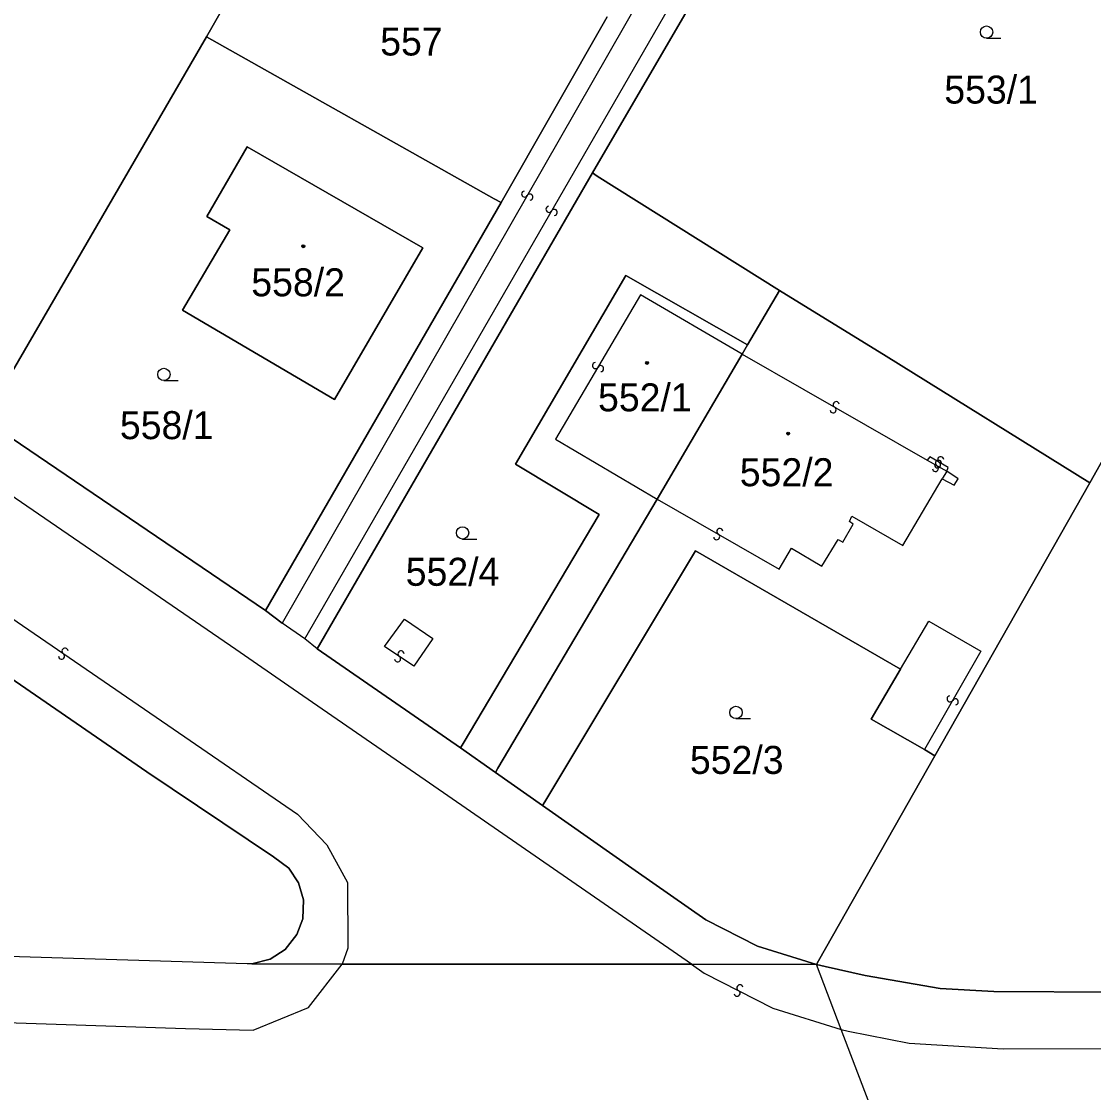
# Model space of a CAD drawing. Extents: x -600309 to -598967, y -1161267 to -1160292.
# Drawn here: x -600168.1 to -600103, y -1160621.1 to -1160556 of the extents above; entities that cross this region are included whole.
import ezdxf

# ---------------------------------------------------------------- set-up
doc = ezdxf.new("R2010")
doc.units = 0
for name, color, linetype in [('Level 1', 7, 'Continuous'), ('Level 13', 7, 'Continuous'), ('Level 3', 7, 'Continuous'), ('Level 4', 7, 'Continuous'), ('Level 5', 7, 'Continuous'), ('Level 60', 7, 'Continuous'), ('Vrstva 60', 7, 'Continuous')]:
    doc.layers.add(name, color=color, linetype=linetype)

msp = doc.modelspace()

# ---------------------------------------------------------------- linework, layer by layer
at = {"layer": 'Level 1'}
for points in [[(-600133.44, -1160565.18), (-600119.95, -1160542.02)], [(-600156.87, -1160556.91), (-600151.75, -1160547.95)], [(-600138.99, -1160566.99), (-600132.55, -1160555.71)], [(-600156.87, -1160556.91), (-600170.23, -1160579.89), (-600170.41, -1160580.17)], [(-600156.87, -1160556.91), (-600139.4, -1160566.76), (-600138.99, -1160566.99)], [(-600156.86, -1160567.84), (-600154.42, -1160563.6), (-600143.75, -1160569.74), (-600149.11, -1160578.95), (-600158.34, -1160573.52), (-600155.47, -1160568.64), (-600156.86, -1160567.84)], [(-600150.15, -1160594.1), (-600133.44, -1160565.18)], [(-600122.08, -1160572.33), (-600133.16, -1160565.39), (-600133.44, -1160565.18)], [(-600153.29, -1160591.77), (-600138.99, -1160566.99)], [(-600141.46, -1160600.12), (-600141.3, -1160599.86), (-600133.04, -1160585.93), (-600138.11, -1160582.89), (-600131.41, -1160571.41), (-600124.02, -1160575.63)], [(-600122.08, -1160572.33), (-600124.02, -1160575.63)], [(-600122.08, -1160572.33), (-600115.59, -1160576.32), (-600103.23, -1160584.01)], [(-600124.02, -1160575.63), (-600124.35, -1160576.19)], [(-600124.35, -1160576.19), (-600129.51, -1160585)], [(-600103.23, -1160584.01), (-600100.01, -1160578.3)], [(-600170.41, -1160580.17), (-600153.29, -1160591.77)], [(-600112.64, -1160600.61), (-600103.23, -1160584.01)], [(-600129.51, -1160585), (-600139.18, -1160601.36), (-600139.33, -1160601.61)], [(-600136.47, -1160603.62), (-600136.33, -1160603.39), (-600127.17, -1160588.15), (-600114.73, -1160595.34)], [(-600153.29, -1160591.77), (-600152.28, -1160592.55)], [(-600154.12, -1160613.24), (-600153.01, -1160612.95), (-600152.1, -1160612.36), (-600151.39, -1160611.46), (-600151.03, -1160610.5), (-600150.98, -1160609.36), (-600151.29, -1160608.32), (-600151.87, -1160607.43), (-600152.82, -1160606.73), (-600160.5, -1160601.57), (-600173.73, -1160592.48)], [(-600150.91, -1160593.5), (-600152.28, -1160592.55)], [(-600150.15, -1160594.1), (-600150.91, -1160593.5)], [(-600150.15, -1160594.1), (-600141.46, -1160600.12)], [(-600113.28, -1160600.22), (-600116.5, -1160598.38), (-600114.73, -1160595.34)], [(-600141.46, -1160600.12), (-600139.33, -1160601.61)], [(-600113.28, -1160600.22), (-600112.64, -1160600.61)], [(-600119.83, -1160613.28), (-600119.71, -1160613.06), (-600112.64, -1160600.61)], [(-600139.33, -1160601.61), (-600136.47, -1160603.62)], [(-600136.47, -1160603.62), (-600136.27, -1160603.76), (-600130.84, -1160607.56), (-600126.55, -1160610.57), (-600123.41, -1160612.16), (-600119.83, -1160613.28)], [(-600154.12, -1160613.24), (-600154.42, -1160613.24), (-600168.9, -1160612.79), (-600185.39, -1160612.35), (-600195.05, -1160612.39)], [(-600154.12, -1160613.24), (-600148.63, -1160613.25)], [(-600148.63, -1160613.25), (-600127.43, -1160613.27)], [(-600119.83, -1160613.28), (-600127.43, -1160613.27)], [(-600087.14, -1160615.04), (-600109.06, -1160614.92), (-600112.31, -1160614.73), (-600116.87, -1160613.95), (-600119.3, -1160613.4), (-600119.83, -1160613.28)], [(-600118.33, -1160617.23), (-600119.83, -1160613.28)], [(-600113.22, -1160630.59), (-600118.33, -1160617.23)]]:
    msp.add_lwpolyline(points, dxfattribs=at)
at = {"layer": 'Level 13'}
for centre, start, end in [((-600137.559, -1160566.468), 97.37424, 329.96424), ((-600137.241, -1160566.653), 277.58869, 149.68669), ((-600136.079, -1160567.396), 97.40889, 329.50689), ((-600135.761, -1160567.583), 277.19444, 149.78444), ((-600133.258, -1160576.886), 96.65844, 329.24844), ((-600132.942, -1160577.075), 276.8729, 148.9709), ((-600118.822, -1160579.579), 187.3092, 59.8992), ((-600118.637, -1160579.261), 7.52366, 239.62166), ((-600112.475, -1160582.928), 187.02011, 59.11811), ((-600112.428, -1160582.82), 7.99213, 240.09012), ((-600112.286, -1160582.612), 6.80565, 239.39565), ((-600112.611, -1160583.14), 187.77767, 60.36767), ((-600125.892, -1160587.289), 187.29711, 59.88711), ((-600125.707, -1160586.971), 7.51157, 239.60956), ((-600165.685, -1160594.541), 182.72262, 55.31262), ((-600165.474, -1160594.239), 2.93708, 235.03508), ((-600145.067, -1160594.407), 3.39399, 235.98399), ((-600145.274, -1160594.712), 183.60845, 55.70644), ((-600111.719, -1160597.138), 97.27921, 329.86921), ((-600111.401, -1160597.323), 277.49367, 149.59167), ((-600124.485, -1160614.696), 10.37074, 242.46873), ((-600124.654, -1160615.024), 190.15628, 62.74628)]:
    msp.add_arc(centre, 0.184, start, end, dxfattribs=at)
at = {"layer": 'Level 3'}
for points in [[(-600127.43, -1160613.27), (-600144.18, -1160601.67), (-600151.61, -1160596.56), (-600155.1, -1160594.14), (-600271.63, -1160514.18)], [(-600122.53, -1160540.57), (-600152.28, -1160592.55)], [(-600150.91, -1160593.5), (-600120.92, -1160541.48)], [(-600124.35, -1160576.19), (-600130.52, -1160572.6), (-600135.68, -1160581.36), (-600129.51, -1160585)], [(-600124.35, -1160576.19), (-600113.11, -1160582.64)], [(-600111.92, -1160583.31), (-600111.83, -1160583.09), (-600112.94, -1160582.44), (-600113.11, -1160582.64)], [(-600113.11, -1160582.64), (-600111.92, -1160583.31)], [(-600112.2, -1160583.78), (-600111.47, -1160584.15), (-600111.22, -1160583.77), (-600111.92, -1160583.31)], [(-600111.92, -1160583.31), (-600112.2, -1160583.78)], [(-600129.51, -1160585), (-600122.09, -1160589.26), (-600121.35, -1160587.99), (-600119.5, -1160589.07), (-600118.52, -1160587.45), (-600118.23, -1160587.62), (-600117.6, -1160586.52), (-600117.83, -1160586.36), (-600117.69, -1160586.03), (-600114.58, -1160587.83), (-600112.2, -1160583.78)], [(-600172.26, -1160589.81), (-600158.9, -1160598.97), (-600151.35, -1160604.15), (-600149.57, -1160606), (-600148.32, -1160608.29), (-600148.3, -1160612.28), (-600148.63, -1160613.25)], [(-600146.06, -1160593.96), (-600144.85, -1160592.3), (-600143.13, -1160593.47), (-600144.28, -1160595.15), (-600146.06, -1160593.96)], [(-600114.73, -1160595.34), (-600113, -1160592.42), (-600109.85, -1160594.25), (-600113.28, -1160600.22)], [(-600308.541, -1160612.422), (-600299.93, -1160612.67), (-600283.78, -1160613.18), (-600267.72, -1160613.68), (-600251.17, -1160614.17), (-600239.21, -1160614.52), (-600222.83, -1160615.05), (-600217.81, -1160615.16), (-600206.02, -1160615.62), (-600185.54, -1160616.28), (-600175.71, -1160616.58), (-600158.16, -1160617.16), (-600154.05, -1160617.28), (-600150.68, -1160615.9), (-600148.63, -1160613.25)], [(-600127.43, -1160613.27), (-600126.66, -1160613.8), (-600122.48, -1160615.93), (-600118.33, -1160617.23)], [(-600118.33, -1160617.23), (-600117.91, -1160617.33), (-600114.21, -1160618.06), (-600108.49, -1160618.4), (-600102.31, -1160618.39), (-600091.46, -1160618.51), (-600080.92, -1160618.62), (-600064.36, -1160618.81), (-600048.43, -1160619.01), (-600037.72, -1160619.11), (-599968.06, -1160619.36), (-599965.67, -1160618.69), (-599964.25, -1160616.84), (-599963.81, -1160614.93)]]:
    msp.add_lwpolyline(points, dxfattribs=at)
at = {"layer": 'Level 5'}
for p, q in [((-600109.5, -1160557), (-600108.625, -1160557)), ((-600159.47, -1160577.8), (-600158.595, -1160577.8)), ((-600141.33, -1160587.43), (-600140.455, -1160587.43)), ((-600124.72, -1160598.34), (-600123.845, -1160598.34))]:
    msp.add_line(p, q, dxfattribs=at)
for centre, radius in [((-600109.5, -1160556.625), 0.375), ((-600151, -1160569.64), 0.09), ((-600151, -1160569.64), 0.0521), ((-600130.12, -1160576.73), 0.09), ((-600130.12, -1160576.73), 0.0521), ((-600159.47, -1160577.425), 0.375), ((-600121.55, -1160581.02), 0.09), ((-600121.55, -1160581.02), 0.0521), ((-600141.33, -1160587.055), 0.375), ((-600124.72, -1160597.965), 0.375)]:
    msp.add_circle(centre, radius, dxfattribs=at)
at = {"layer": 'Level 60'}
for points in [[(-600173.19, -1160578.28), (-600171.7, -1160576.09), (-600171.9, -1160575.95), (-600170.28, -1160573.64), (-600170.49, -1160573.5), (-600168.86, -1160571.15), (-600183.76, -1160560.05), (-600179.69, -1160553.04), (-600160.4, -1160519.65), (-600159.76, -1160518.55), (-600157.08, -1160519.92), (-600156.34, -1160520.3), (-600163.03, -1160531.9), (-600166.26, -1160537.45), (-600151.75, -1160547.95), (-600156.87, -1160556.91), (-600170.23, -1160579.89), (-600170.41, -1160580.17)], [(-600115.59, -1160576.32), (-600122.08, -1160572.33), (-600133.16, -1160565.39), (-600133.44, -1160565.18), (-600119.95, -1160542.02), (-600119.66, -1160541.52), (-600116.29, -1160543.44), (-600113.05, -1160537.67), (-600116.37, -1160535.81), (-600116.06, -1160535.21), (-600115.21, -1160533.75), (-600113.54, -1160530.87), (-600085.95, -1160547.97), (-600083.64, -1160549.43), (-600086.42, -1160554.27), (-600100.01, -1160578.3), (-600103.23, -1160584.01)], [(-600156.87, -1160556.91), (-600139.4, -1160566.76), (-600138.99, -1160566.99), (-600153.29, -1160591.77), (-600170.41, -1160580.17), (-600170.23, -1160579.89)], [(-600156.86, -1160567.84), (-600154.42, -1160563.6), (-600143.75, -1160569.74), (-600149.11, -1160578.95), (-600158.34, -1160573.52), (-600155.47, -1160568.64)], [(-600154.42, -1160563.6), (-600156.86, -1160567.84), (-600155.47, -1160568.64), (-600158.34, -1160573.52), (-600149.11, -1160578.95), (-600143.75, -1160569.74)], [(-600133.16, -1160565.39), (-600122.08, -1160572.33), (-600124.02, -1160575.63), (-600131.41, -1160571.41), (-600138.11, -1160582.89), (-600133.04, -1160585.93), (-600141.3, -1160599.86), (-600141.46, -1160600.12), (-600150.15, -1160594.1), (-600133.44, -1160565.18)], [(-600124.02, -1160575.63), (-600124.35, -1160576.19), (-600129.51, -1160585), (-600139.18, -1160601.36), (-600139.33, -1160601.61), (-600141.46, -1160600.12), (-600141.3, -1160599.86), (-600133.04, -1160585.93), (-600138.11, -1160582.89), (-600131.41, -1160571.41)], [(-600103.23, -1160584.01), (-600112.64, -1160600.61), (-600113.28, -1160600.22), (-600116.5, -1160598.38), (-600114.73, -1160595.34), (-600127.17, -1160588.15), (-600136.33, -1160603.39), (-600136.47, -1160603.62), (-600139.33, -1160601.61), (-600139.18, -1160601.36), (-600129.51, -1160585), (-600124.35, -1160576.19), (-600124.02, -1160575.63), (-600122.08, -1160572.33), (-600115.59, -1160576.32)], [(-600087.14, -1160615.04), (-600109.06, -1160614.92), (-600112.31, -1160614.73), (-600116.87, -1160613.95), (-600119.3, -1160613.4), (-600119.83, -1160613.28), (-600119.71, -1160613.06), (-600112.64, -1160600.61), (-600103.23, -1160584.01), (-600100.01, -1160578.3), (-600074.45, -1160593.89), (-600086.99, -1160614.79)], [(-600160.5, -1160601.57), (-600152.82, -1160606.73), (-600151.87, -1160607.43), (-600151.29, -1160608.32), (-600150.98, -1160609.36), (-600151.03, -1160610.5), (-600151.39, -1160611.46), (-600152.1, -1160612.36), (-600153.01, -1160612.95), (-600154.12, -1160613.24), (-600154.42, -1160613.24), (-600168.9, -1160612.79), (-600185.39, -1160612.35), (-600195.05, -1160612.39), (-600197.3, -1160612.33), (-600205.8, -1160612.1), (-600205.84, -1160611.8), (-600189.15, -1160582.26), (-600189.02, -1160582.03), (-600180.75, -1160587.68), (-600179.12, -1160588.79), (-600173.73, -1160592.48)], [(-600119.71, -1160613.06), (-600119.83, -1160613.28), (-600123.41, -1160612.16), (-600126.55, -1160610.57), (-600130.84, -1160607.56), (-600136.27, -1160603.76), (-600136.47, -1160603.62), (-600136.33, -1160603.39), (-600127.17, -1160588.15), (-600114.73, -1160595.34), (-600116.5, -1160598.38), (-600113.28, -1160600.22), (-600112.64, -1160600.61)]]:
    msp.add_lwpolyline(points, close=True, dxfattribs=at)
for points in [[(-600119.95, -1160542.02), (-600133.44, -1160565.18), (-600150.15, -1160594.1), (-600150.91, -1160593.5), (-600152.28, -1160592.55), (-600153.29, -1160591.77), (-600138.99, -1160566.99), (-600132.55, -1160555.71)], [(-600132.55, -1160555.71), (-600138.99, -1160566.99), (-600139.4, -1160566.76), (-600156.87, -1160556.91), (-600151.75, -1160547.95)], [(-600113.22, -1160630.59), (-600118.33, -1160617.23), (-600119.83, -1160613.28), (-600119.3, -1160613.4), (-600116.87, -1160613.95), (-600112.31, -1160614.73), (-600109.06, -1160614.92), (-600087.14, -1160615.04), (-600079.28, -1160615.09), (-600062.47, -1160615.04), (-600021.97, -1160615.32)]]:
    msp.add_lwpolyline(points, dxfattribs=at)
at = {"layer": 'Vrstva 60'}
for points in [[(-600173.73, -1160592.48), (-600160.5, -1160601.57), (-600152.82, -1160606.73), (-600151.87, -1160607.43), (-600151.29, -1160608.32), (-600150.98, -1160609.36), (-600151.03, -1160610.5), (-600151.39, -1160611.46), (-600152.1, -1160612.36), (-600153.01, -1160612.95), (-600154.12, -1160613.24), (-600148.63, -1160613.25), (-600127.43, -1160613.27), (-600119.83, -1160613.28), (-600123.41, -1160612.16), (-600126.55, -1160610.57), (-600130.84, -1160607.56), (-600136.27, -1160603.76), (-600136.47, -1160603.62), (-600139.33, -1160601.61), (-600141.46, -1160600.12), (-600150.15, -1160594.1), (-600150.91, -1160593.5), (-600152.28, -1160592.55), (-600153.29, -1160591.77), (-600170.41, -1160580.17)], [(-600113.22, -1160630.59), (-600118.33, -1160617.23), (-600119.83, -1160613.28), (-600127.43, -1160613.27), (-600148.63, -1160613.25), (-600154.12, -1160613.24), (-600154.42, -1160613.24), (-600168.9, -1160612.79), (-600185.39, -1160612.35), (-600195.05, -1160612.39), (-600197.3, -1160612.33), (-600205.8, -1160612.1), (-600216.13, -1160611.83), (-600218.65, -1160611.74), (-600267.29, -1160610.36), (-600308.541, -1160609.15), (-600308.541, -1160623.721)]]:
    msp.add_lwpolyline(points, dxfattribs=at)

# ---------------------------------------------------------------- texts
at = {"layer": 'Level 4'}
for s, p in [('557', (-600146.33, -1160558.05)), ('553/1', (-600112.07, -1160560.97)), ('558/2', (-600154.16, -1160572.68)), ('552/1', (-600133.1, -1160579.67)), ('558/1', (-600162.14, -1160581.36)), ('552/2', (-600124.49, -1160584.22)), ('552/4', (-600144.78, -1160590.27)), ('552/3', (-600127.52, -1160601.7))]:
    msp.add_text(s, height=1.7, dxfattribs=at).set_placement(p)

doc.saveas('drawing.dxf')
